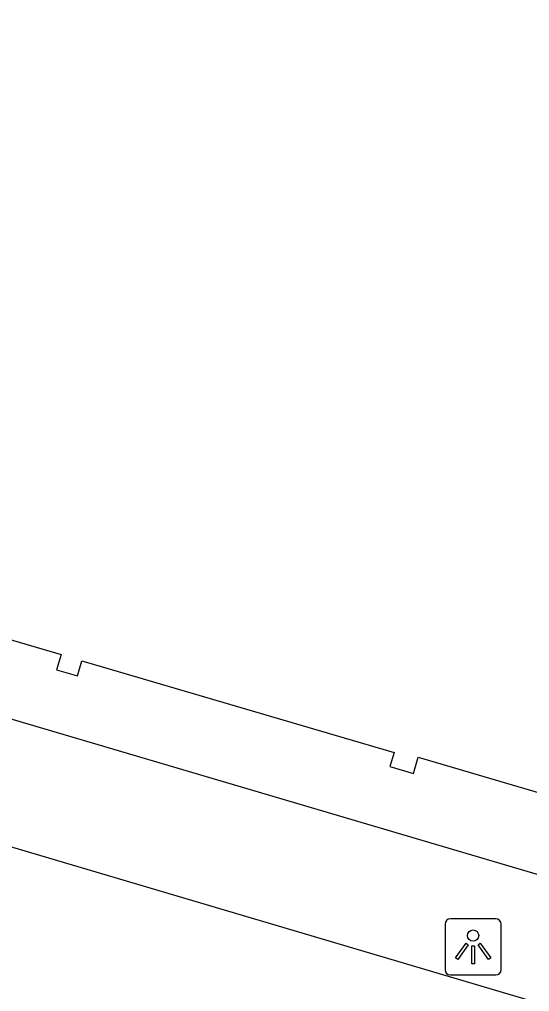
# Model space of a CAD drawing. Extents: x 161772 to 163123, y 383092 to 383917.
# Drawn here: x 163030.01 to 163039.08, y 383660.96 to 383678.23 of the extents above; entities that cross this region are included whole.
import ezdxf

# ---------------------------------------------------------------- set-up
doc = ezdxf.new("R2010")
doc.units = 0
for name, color, linetype in [('IMGEO_Lichtpunt', 7, 'Continuous'), ('IMGEO_Pand', 7, 'Continuous'), ('IMGEO_Voetpad_open', 7, 'Continuous')]:
    doc.layers.add(name, color=color, linetype=linetype)

msp = doc.modelspace()

# ---------------------------------------------------------------- linework, layer by layer
at = {"layer": 'IMGEO_Lichtpunt'}
for p, q in [((163037.577, 383662.157), (163037.577, 383661.35)), ((163037.577, 383662.157), (163037.577, 383661.35)), ((163038.479, 383662.252), (163037.671, 383662.252)), ((163038.479, 383662.252), (163037.671, 383662.252)), ((163038.573, 383661.35), (163038.573, 383662.157)), ((163038.573, 383661.35), (163038.573, 383662.157)), ((163037.671, 383661.256), (163038.479, 383661.256)), ((163037.671, 383661.256), (163038.479, 383661.256))]:
    msp.add_line(p, q, dxfattribs=at)
for points in [[(163037.951, 383661.821), (163037.99, 383661.793), (163037.802, 383661.531), (163037.764, 383661.558), (163037.951, 383661.821)], [(163038.053, 383661.773), (163038.1, 383661.773), (163038.1, 383661.451), (163038.053, 383661.451), (163038.053, 383661.773)], [(163038.163, 383661.793), (163038.201, 383661.82), (163038.388, 383661.558), (163038.349, 383661.53), (163038.163, 383661.793)]]:
    msp.add_lwpolyline(points, dxfattribs=at)
msp.add_circle((163038.076, 383661.955), 0.0994, dxfattribs=at)
for centre, start, end in [((163037.671, 383662.157), 90, 180), ((163037.671, 383662.157), 90, 180), ((163038.479, 383662.157), 0, 90), ((163038.479, 383662.157), 0, 90), ((163037.671, 383661.35), 180, 270), ((163037.671, 383661.35), 180, 270), ((163038.479, 383661.35), 270, 0), ((163038.479, 383661.35), 270, 360)]:
    msp.add_arc(centre, 0.0946, start, end, dxfattribs=at)
at = {"layer": 'IMGEO_Pand'}
msp.add_lwpolyline([(163013.179, 383671.851), (163013.258, 383672.119), (163018.873, 383670.469), (163018.79, 383670.188), (163019.125, 383670.09), (163019.196, 383670.333), (163024.724, 383668.708), (163024.652, 383668.463), (163025.128, 383668.306), (163025.236, 383668.569), (163030.751, 383666.949), (163030.672, 383666.679), (163031.043, 383666.569), (163031.122, 383666.836), (163036.67, 383665.206), (163036.597, 383664.957), (163037.015, 383664.834), (163037.1, 383665.124), (163042.613, 383663.503)], dxfattribs=at)
at = {"layer": 'IMGEO_Voetpad_open'}
for points in [[(163042.936, 383662.935), (163042.67, 383662.024), (162987.675, 383678.251)], [(163025.477, 383664.832), (163048.555, 383658.002)]]:
    msp.add_lwpolyline(points, dxfattribs=at)

doc.saveas('drawing.dxf')
